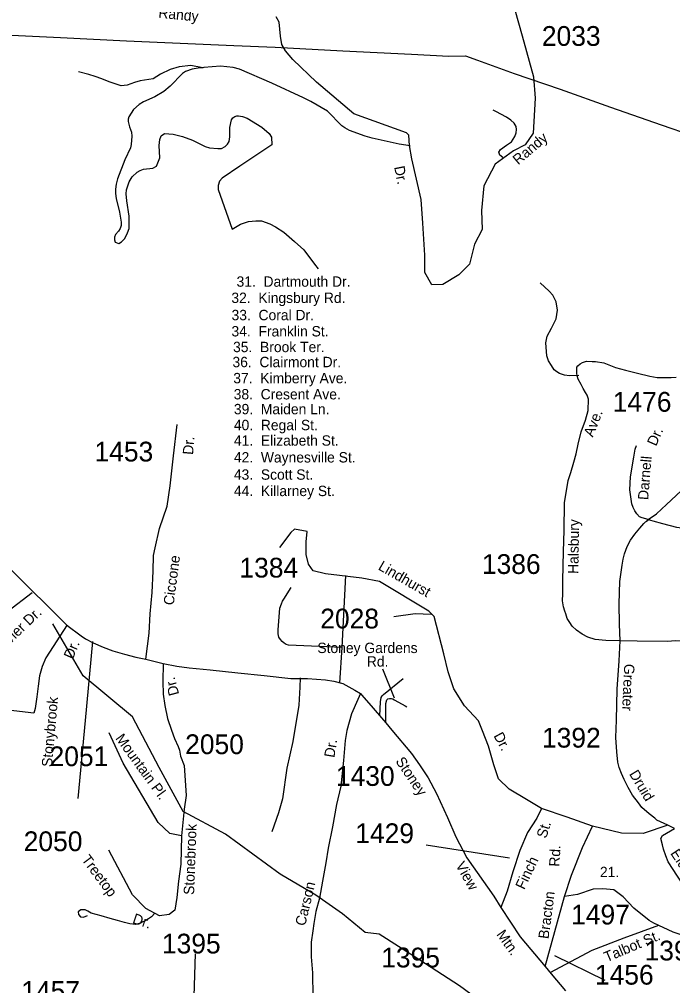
# Model space of a CAD drawing. Extents: x 884530 to 1028605, y 526725 to 653634.
# Drawn here: x 958822 to 962957, y 597349 to 603462 of the extents above; entities that cross this region are included whole.
import ezdxf

# ---------------------------------------------------------------- set-up
doc = ezdxf.new("R2010")
doc.units = 0
for name, color, linetype in [('Exist Hydrographic Creek Single Shore', 7, 'Continuous'), ('Exist Road Non-System Type 51', 7, 'Continuous'), ('Exist Road Non-System Type 51 Label', 7, 'Continuous'), ('Exist Road Secondary Type 51 Attributed', 7, 'Continuous'), ('Exist Road Secondary Type 51 Label', 7, 'Continuous'), ('Exist Road Secondary Type 51 Number Label', 7, 'Continuous'), ('Exist Utilities Electrical Transmission Line', 7, 'Continuous')]:
    doc.layers.add(name, color=color, linetype=linetype)

msp = doc.modelspace()

# ---------------------------------------------------------------- linework, layer by layer
at = {"layer": 'Exist Hydrographic Creek Single Shore'}
msp.add_lwpolyline([(963063.1, 595888.4), (962625.2, 596487.9), (962295.2, 596832.6), (962208.8, 596985.4), (962061.1, 597057.2), (961894.2, 597137.3), (961608.1, 597347.8), (961322, 597533.1), (961098.7, 597673.9), (961010.6, 597684.6), (960867.6, 597802.5), (960699.3, 597920.4), (960472.1, 598055.1), (960127.1, 598307.7), (959857.8, 598450.8), (959706.3, 598728.6), (959538, 599048.6), (959226.6, 599309.6), (959033.1, 599638)], dxfattribs=at)
at = {"layer": 'Exist Road Non-System Type 51'}
for p, q in [((962789.5, 600285.1), (962814.8, 600306.4)), ((960864.9, 599487.9), (960888.2, 599942.9)), ((960850.3, 599264.6), (960864.9, 599487.9))]:
    msp.add_line(p, q, dxfattribs=at)
for points in [[(959983.2, 603155.7), (959907.4, 603169.7), (959834.3, 603161.7), (959775.6, 603143.5), (959715.7, 603115.3), (959669.8, 603084.9), (959586.3, 603072.9), (959550.1, 603062.1), (959504.5, 603045.3), (959466.6, 603040.7), (959434.6, 603051.5), (959389.6, 603065.9), (959344.3, 603084.3), (959301.7, 603099.1), (959261.3, 603112.3), (959196.7, 603128.4)], [(959989.7, 603156.2), (959983.2, 603155.7), (959953.8, 603153), (959916.1, 603146.8), (959873.6, 603130.6), (959854.7, 603118.5), (959776.2, 603039.1), (959736.3, 603005.8), (959679.8, 602972), (959607.1, 602940.6), (959579.5, 602922.7), (959543.9, 602890.1), (959515.4, 602845.5), (959510.5, 602829.3), (959510.7, 602815.2), (959518.6, 602780.9), (959531, 602746.8), (959534.3, 602722.5), (959529.8, 602670.4), (959525, 602649.6), (959490.5, 602573.3), (959443.7, 602451.6), (959435.1, 602419.2), (959431.1, 602386.3), (959430.4, 602360.6), (959435, 602327.9), (959456, 602241.6), (959466.6, 602178.4), (959465.4, 602158.3), (959459.3, 602138.4), (959449.5, 602120.9), (959430.8, 602099.5), (959424.9, 602083.8), (959423.5, 602066.7), (959427.9, 602051.3), (959451.4, 602044.2), (959469.5, 602055.1), (959488.8, 602075.6), (959507.4, 602110.5), (959516.9, 602138.2), (959516.3, 602215.6), (959502, 602313.2), (959499.1, 602358.7), (959501.1, 602383.2), (959516.4, 602432.6), (959536.3, 602466.2), (959567.9, 602494.7), (959587, 602506), (959608.5, 602514.1), (959666.7, 602520.4), (959689, 602533.6), (959710.6, 602586.3), (959707.5, 602663.6), (959710.9, 602702.2), (959719.4, 602723.8), (959740.5, 602739.1), (959795.1, 602735.9), (959855.6, 602720.5), (959918.1, 602697.7), (959997.7, 602658.1), (960024.6, 602649.6), (960077.5, 602644.2), (960101.7, 602645), (960125.7, 602656.1), (960140, 602671.2), (960149.9, 602688.7), (960154.8, 602717.7), (960153.6, 602776.4), (960164.6, 602826.8), (960173.5, 602838.1), (960186.2, 602846), (960198.9, 602851.6), (960209.6, 602851.9), (960234.7, 602847.7), (960263.2, 602837.3), (960357.4, 602779.4), (960403.7, 602739.9), (960417.5, 602716.3), (960420.4, 602666.7), (960217.6, 602533.2), (960105.7, 602456.6), (960089.3, 602437.4), (960079.8, 602410.2), (960079.8, 602385.6), (960169.7, 602134.8)], [(961295.9, 602660.6), (961226.6, 602671.4), (961055.2, 602710.1), (961011.7, 602722.1), (960911.2, 602757.4), (960881.9, 602774.2), (960863.7, 602788.8), (960771.5, 602880.2), (960666.5, 602941.4), (960621, 602965.2), (960420.8, 603058.1), (960215.7, 603146), (960176, 603157.5), (960095, 603165.8), (959989.7, 603156.2)], [(961881.9, 602587.1), (961863.6, 602601.6), (961857.8, 602621.4), (961866.9, 602639.1), (961904.4, 602665.5), (961936.3, 602687.4), (961958.9, 602719.6), (961965.6, 602742.6), (961968.4, 602764.3), (961966.3, 602783.9), (961954.4, 602805.2), (961933.4, 602823.8), (961905, 602841.7), (961870.2, 602861.3), (961841.3, 602876.7), (961820.2, 602887)], [(960169.7, 602134.8), (960221.6, 602164.8), (960272, 602182.6), (960318.3, 602186.6), (960355.1, 602186.6), (960407, 602168.9), (960442.3, 602148.4), (960495.5, 602114.4), (960563.7, 602057.1), (960622.4, 602004), (960690.4, 601912.6), (960713.6, 601882.6)], [(962362.9, 601209.6), (962303.6, 601207.5), (962272.2, 601210.9), (962240.8, 601221.1), (962223, 601231.3), (962206.9, 601244.9), (962189.4, 601271.3), (962170.4, 601301.8), (962159.9, 601333.7), (962154.4, 601414.6), (962163.6, 601456.9), (962191.2, 601508.4), (962220.6, 601567.2), (962228.6, 601620.8), (962219.2, 601675.3), (962198.6, 601717.7), (962176.2, 601741.9), (962119.5, 601795.1)], [(958903.1, 599834.7), (958748.9, 599715), (958728.6, 599699.3), (958716.1, 599688.6), (958708.9, 599667.1), (958712.1, 599587.7), (958701.1, 599554.9), (958683.4, 599542.6), (958653.3, 599542.6), (958615.1, 599554.9)], [(960864.9, 599487.9), (960525.6, 599503.8), (960511, 599507.8), (960499.1, 599514.4), (960485.9, 599525), (960473.9, 599538.3), (960464.7, 599554.2), (960460.7, 599575.4), (960460.7, 599600.5), (960471.3, 599737.1), (960480.6, 599764.9), (960487.2, 599780.9), (960496.5, 599794.1), (960542.5, 599866.9)], [(961429.5, 599696.8), (961327.1, 599700), (961193.1, 599682.8)], [(959125.3, 599631.2), (958990.6, 599422), (958966.4, 599367.8), (958949.6, 599308.2), (958940.3, 599243.1), (958931.6, 599176.8), (958922.2, 599102.4), (958912.8, 599072.6), (958716.3, 599096.4)], [(959285.7, 599526.3), (959238.4, 599027.1), (959192.6, 598533.4)], [(960599.6, 599295.1), (960598.3, 599236.3), (960590.3, 599122.6), (960553.7, 598893.4), (960515.3, 598724.9), (960487.1, 598530.9), (960461.9, 598441.7), (960420.6, 598321.7)], [(961103.6, 599056.2), (961107.8, 599144), (961112.5, 599171.7), (961118.3, 599183.1), (961126.2, 599191.6), (961250.8, 599291.6)], [(959679.1, 597808.6), (959658.4, 597785.1), (959639.1, 597772), (959618.4, 597758.9), (959598.7, 597751.2), (959587.8, 597745.2), (959557.2, 597735.4), (959522.2, 597739.7), (959487.7, 597749), (959442.4, 597760.5), (959395.8, 597773.6), (959339, 597791.1), (959277.2, 597808.1), (959256.4, 597819.6), (959239, 597829.5), (959210.5, 597829.5), (959195.2, 597816.3), (959196.8, 597798.8), (959208.8, 597783.5), (959228, 597781.3), (959252.6, 597792.7)], [(962181.1, 597433.2), (962448, 597573.2), (962649.2, 597651.8), (962869.1, 597731.1)]]:
    msp.add_lwpolyline(points, dxfattribs=at)
at = {"layer": 'Exist Road Secondary Type 51 Attributed'}
msp.add_line((959622.7, 599413.4), (959733.3, 599386.2), dxfattribs=at)
for points in [[(961916.7, 603674.2), (962005.5, 603357.3), (962076.8, 603097.4), (962087, 602962.3), (962074.2, 602740.6), (962023.3, 602666.7), (961950.6, 602629.7), (961833.4, 602545.7), (961762.1, 602408.1), (961746.9, 602252.6), (961752, 602132.9), (961703.6, 602038.6), (961670.5, 601913.7), (961604.3, 601845), (961502.4, 601783.8), (961433.7, 601781.3), (961387.8, 601860.2), (961387.8, 601969.8), (961375.1, 602171.1), (961364.9, 602321.4), (961305.4, 602578.1), (961290.5, 602662.9), (961288, 602727.8), (961273, 602742.8), (960938.8, 602864.2), (960701.9, 603063.8), (960552.1, 603207.2), (960506.4, 603262.9), (960483.2, 603302), (960475.7, 603355.2), (960466.6, 603443.4), (960446.7, 603478.1)], [(962624.4, 599531), (962533.3, 599533.3), (962466.9, 599539.6), (962419.2, 599553.7), (962384, 599571.7), (962348, 599597.5), (962321.7, 599622.2), (962305.8, 599646.8), (962290.1, 599671.1), (962280.8, 599700.8), (962273.8, 599717.7), (962266.7, 599745.9), (962259.9, 599783.5), (962261.4, 599828.1), (962261.5, 599912.2), (962267, 600095), (962270.9, 600228), (962272.6, 600402.4), (962295.1, 600543.4), (962312.6, 600595.8), (962332.6, 600660.3), (962345.8, 600714), (962359.8, 600773.5), (962377.2, 600851.2), (962405.3, 600926.8), (962422.8, 600986.2), (962425.3, 601058), (962416.2, 601084.6), (962406.1, 601101), (962389.7, 601126.8), (962378.7, 601151.3), (962358.4, 601185.4), (962352.9, 601207.3), (962350.6, 601223.7), (962351.3, 601260.5), (962357.1, 601270), (962371.5, 601281.5), (962387.3, 601290.2), (962412.3, 601298.9), (962447.3, 601298.1), (962469.2, 601297.3), (962522.4, 601287.9), (962596.3, 601259.8), (962659.5, 601241.5), (962733.5, 601223.8), (962812.4, 601204.2), (962858.6, 601196.4), (962904.5, 601195.2), (962948.5, 601195.7), (962979.2, 601199)], [(962803.1, 600298.3), (962855, 600332.8), (962917.2, 600392.8), (963010.5, 600478.4), (963122.3, 600580), (963251.5, 600709.3), (963384.2, 600840.1), (963535.6, 600985.2), (963606, 601052.8), (963664.4, 601095.3)], [(959622.7, 599413.4), (959642.7, 599578.4), (959649.9, 599701.7), (959662.6, 599835.9), (959668.2, 599971.1), (959671.6, 600069.1), (959682.4, 600118.1), (959709.6, 600241.4), (959756.7, 600382), (959777.2, 600511), (959797.8, 600700.4), (959821.9, 600897.6)], [(962803.1, 600298.3), (962763.6, 600307.5), (962746.7, 600314.7), (962730.3, 600334.2), (962716.9, 600351.7), (962707.7, 600373.2), (962698.5, 600396.9), (962685.3, 600484.5), (962690.3, 600567.6), (962710.9, 600691.5), (962720.7, 600743.3), (962728.3, 600766.6)], [(962624.4, 599531), (962620.4, 599636), (962618.8, 599764.1), (962623.7, 599906), (962636.9, 600008.9), (962643.1, 600046.8), (962651.3, 600079.7), (962669.7, 600125.9), (962691.3, 600166.9), (962717.9, 600204.9), (962749.7, 600243.9), (962774.4, 600271.5), (962803.1, 600298.3)], [(962803.1, 600298.3), (962830.8, 600289.1), (962892.3, 600271.6), (962980.5, 600249), (963031.8, 600241.9)], [(962127.3, 598470.6), (962031.5, 598525.5), (961922.5, 598592.4), (961855.7, 598657.8), (961825.2, 598745), (961791.8, 598864.2), (961753, 598960.6), (961728.3, 599024.5), (961639.7, 599119), (961571.4, 599226.5), (961536.5, 599334.1), (961507.7, 599447.9), (961446.7, 599684.8), (961414.8, 599716.8), (961102.5, 599905.7), (960989.5, 599927.2), (960760, 599954.8), (960681.6, 599972.3), (960652.5, 600014.4), (960638, 600076.9), (960638, 600155.4), (960643.8, 600220.8), (960562.5, 600236.8), (960539.3, 600216.4), (960469.5, 600120.5)], [(958767.5, 599980.5), (959122.6, 599629.2), (959213.9, 599562.5), (959241.3, 599543.5), (959289.4, 599517.8), (959352.4, 599489.7), (959414, 599467.9), (959487.3, 599445.4), (959559.3, 599426.1), (959622.7, 599413.4)], [(962926.9, 598363.9), (962857.5, 598396.7), (962844, 598409.4), (962808.9, 598436.7), (962762.3, 598476.2), (962741.3, 598505.1), (962702.9, 598554.4), (962674.6, 598601.4), (962650.2, 598652.1), (962633.6, 598690.9), (962619, 598729.4), (962610, 598761.8), (962604.4, 598827.9), (962597.6, 598918.3), (962601.2, 599028.2), (962606.1, 599224.2), (962619, 599404.3), (962624.4, 599531)], [(963012.5, 599528.1), (962973.2, 599529.5), (962926.3, 599526.3), (962732.3, 599528.7), (962624.4, 599531)], [(959733.3, 599386.2), (959729.7, 599272), (959733.3, 599192.2), (959742.3, 599121.5), (959760.7, 599039.5), (959784.9, 598965.6), (959803.5, 598911.8), (959827.7, 598862.8), (959835.2, 598839.3), (959842.1, 598800.7), (959864.9, 598740.6), (959877, 598552.5), (959864.8, 598465.3), (959848.3, 598296.7)], [(959733.3, 599386.2), (959819.1, 599370.4), (959896.4, 599359), (960028.7, 599346.3), (960205.6, 599327.7), (960371.1, 599310), (960540.4, 599292), (960646.3, 599291.2), (960759.6, 599282.9), (960812.6, 599274.6), (960870.4, 599259.9), (960944.7, 599218.6), (960980.9, 599196.5)], [(960980.9, 599196.5), (960965.3, 599158.9), (960924.7, 599067.5), (960894, 598962.4), (960883.8, 598899.5), (960874, 598772.6), (960856.4, 598611.3), (960830.3, 598494), (960803.9, 598353.7), (960777.3, 598219.5), (960762.1, 598125.8), (960740.8, 598009.8), (960721.1, 597902.5), (960698.1, 597817.2), (960685.6, 597741.6), (960679.9, 597695.7), (960669.4, 597623.8), (960669.4, 597531.1), (960678.3, 597429.6), (960680, 597278.2)], [(960980.9, 599196.5), (960988.5, 599188.1), (961034, 599136.4), (961140.8, 599011.4)], [(961140.8, 599011.4), (961142.5, 599086.9), (961142, 599134.8), (961148.8, 599156.5), (961154.9, 599162.4), (961165.2, 599166), (961177.2, 599165.5), (961185, 599163.4), (961194.8, 599157), (961222.3, 599142), (961263.5, 599118.6), (961273.7, 599112.3)], [(961140.8, 599011.4), (961180.2, 598965.4), (961303.2, 598816.9), (961354.8, 598745), (961409.9, 598663.1), (961462.6, 598565.2), (961531.8, 598411.8), (961585.6, 598289.6), (961654.9, 598157.2), (961824.2, 597914.3), (961869.4, 597842.6)], [(959848.3, 598296.7), (959774.7, 598310.5), (959701.4, 598382.1), (959479, 598756.5), (959390.7, 598947.3)], [(962127.3, 598470.6), (962096.6, 598409.2), (962038.5, 598317.4), (961990.6, 598203.8), (961945.7, 598068.1), (961909.8, 597946.2), (961869.4, 597842.6)], [(962449.5, 598358.8), (962288.5, 598414.3), (962127.3, 598470.6)], [(962272.9, 597913.2), (962316.4, 598048.9), (962385.5, 598223.1), (962449.5, 598358.8)], [(962926.9, 598363.9), (962769.7, 598311.8), (962634.1, 598314.4), (962449.5, 598358.8)], [(963120.8, 597634.2), (963107.2, 597731.8), (963101.8, 597758), (963099.4, 597782.6), (963099.4, 597823.6), (963077.9, 597882.1), (963059.2, 597921.5), (963048.2, 597947.9), (963035.1, 597972.4), (962988.2, 598041.3), (962929.6, 598133.1), (962914.6, 598169.8), (962898.1, 598212.4), (962892.6, 598240.5), (962882.1, 598279.7), (962893.8, 598298.4), (962969.6, 598343.7)], [(962969.6, 598343.7), (962926.9, 598363.9)], [(959848.3, 598296.7), (959844, 598117.8), (959829.4, 598010.7), (959819.7, 597906.9), (959805.9, 597826.7), (959770.6, 597798.5), (959708.5, 597791.4), (959622.3, 597838), (959537.6, 597924.2), (959387.9, 598205.4)], [(963120.8, 597634.2), (962961.3, 597687.8), (962838, 597743.5), (962807.8, 597762), (962710.5, 597838.9), (962644, 597910.6), (962585.1, 597954.1), (962516, 597961.8), (962454.6, 597959.3), (962354.8, 597926), (962272.9, 597913.2)], [(962150, 597470.4), (962272.9, 597913.2)], [(961869.4, 597842.6), (961991.3, 597657.8), (962150, 597470.4)], [(962150, 597470.4), (962187.5, 597423.2), (962277.9, 597316.2)]]:
    msp.add_lwpolyline(points, dxfattribs=at)
at = {"layer": 'Exist Road Secondary Type 51 Label'}
for points in [[(961120.3, 599353.3), (961194.7, 599169.8)], [(961397.8, 598239.4), (961924.2, 598158.2)], [(962530.5, 597380.8), (962212.3, 597537.7)]]:
    msp.add_lwpolyline(points, dxfattribs=at)
at = {"layer": 'Exist Road Secondary Type 51 Number Label'}
msp.add_lwpolyline([(960059.5, 596652.4), (959913.9, 596809.9), (959937.5, 597550.1)], dxfattribs=at)
at = {"layer": 'Exist Utilities Electrical Transmission Line'}
msp.add_lwpolyline([(955307.7, 603568), (956720.1, 603442.6), (956940, 603435), (957407.7, 603414.8), (957815.3, 603398.8), (958187.1, 603383.9), (958772.6, 603361.7), (959082.4, 603346.9), (959499.9, 603326.5), (960179.5, 603297), (960441.1, 603285.9), (960868.8, 603263.1), (961304.2, 603242), (961539.8, 603227.8), (961646.1, 603230.1), (961721.2, 603203.6), (961954.3, 603119.4), (962245.2, 603019.4), (962563.4, 602906.1), (962883.9, 602795), (963277.4, 602659.3), (963386.1, 602621.5)], dxfattribs=at)

# ---------------------------------------------------------------- texts
at = {"layer": 'Exist Road Non-System Type 51 Label'}
for s, p in [('31.  Dartmouth Dr.', (960196.7, 601770)), ('32.  Kingsbury Rd.', (960164.1, 601667.2)), ('33.  Coral Dr.', (960165.1, 601558.3)), ('34.  Franklin St.', (960164.7, 601455.6)), ('35.  Brook Ter.', (960174.6, 601356.2)), ('36.  Clairmont Dr.', (960170.9, 601261.1)), ('37.  Kimberry Ave.', (960176.1, 601159.3)), ('38.  Cresent Ave.', (960178.7, 601057.4)), ('39.  Maiden Ln.', (960179.8, 600963.3)), ('40.  Regal St.', (960179.8, 600862.6)), ('41.  Elizabeth St.', (960179.8, 600764.7)), ('42.  Waynesville St.', (960179.8, 600658.3)), ('43.  Scott St.', (960179.8, 600549.2)), ('44.  Killarney St.', (960179.8, 600445.7))]:
    msp.add_text(s, height=65.617, dxfattribs=at).set_placement(p)
for s, rotation, p in [('Sevier Dr.', 43.60364, (958686.6, 599434.3)), ('Dr.', 66.65708, (959159.7, 599409.6)), ('Stonybrook', 84.93335, (959028, 598730.5)), ('Talbot St.', 22.91767, (962539.7, 597496.3))]:
    msp.add_text(s, height=65.62, rotation=rotation, dxfattribs=at).set_placement(p)
at = {"layer": 'Exist Road Secondary Type 51 Label'}
for s, height, rotation, p in [('Randy', 65.62, 354.35083, (959700, 603472)), ('Randy', 65.62, 40.32916, (961979.3, 602537.4)), ('Dr.', 65.62, 281.32399, (961193.9, 602527.5)), ('Ave.', 65.62, 68.43387, (962451.7, 600814.9)), ('Dr.', 65.62, 85.20209, (959921, 600705)), ('Dr.', 65.62, 65.98559, (962851.9, 600757.4)), ('Darnell', 65.62, 85.38746, (962801.9, 600419)), ('Halsbury', 65.62, 89.09531, (962359.9, 599953)), ('Ciccone', 65.62, 82.50715, (959798.5, 599752.6)), ('Lindhurst', 65.62, 330.19193, (961088.2, 599983.7)), ('Greater', 65.62, 267.40784, (962650.7, 599385.5)), ('Dr.', 65.62, 104.57753, (959834, 599192.7)), ('Mountain Pl.', 65.617, 305.96464, (959426.8, 598912.8)), ('Dr.', 65.62, 298.26699, (961821.6, 598930.1)), ('Dr.', 65.62, 80.58928, (960815.4, 598788.1)), ('Stoney', 65.62, 303.95213, (961200.3, 598768.8)), ('Druid', 65.62, 301.02873, (962679.6, 598688.6)), ('Stonebrook', 65.62, 87.84012, (959927.5, 597922.2)), ('St.', 65.62, 72.46074, (962156.3, 598276.5)), ('Treetop', 65.62, 306.84749, (959212, 598146)), ('Rd.', 65.62, 86.74468, (962239.9, 598100.2)), ('Elden', 65.62, 303.45514, (962940.1, 598186.3)), ('View', 65.62, 299.51921, (961580.7, 598111.2)), ('Finch', 65.62, 64.63354, (962017.7, 597951.9)), ('Carson', 65.62, 76.53758, (960630.6, 597722.7)), ('Bracton', 65.62, 82.21553, (962171.1, 597641.5)), ('Dr.', 65.62, 341.55094, (959533.6, 597745.6)), ('Mtn.', 65.62, 305.52589, (961838.7, 597672.9))]:
    msp.add_text(s, height=height, rotation=rotation, dxfattribs=at).set_placement(p)
for s, height, p in [('Stoney Gardens', 65.617, (960708.4, 599452.8)), ('Rd.', 65.62, (961021.5, 599366.8)), ('21.', 65.62, (962496.8, 598035.3))]:
    msp.add_text(s, height=height, dxfattribs=at).set_placement(p)
at = {"layer": 'Exist Road Secondary Type 51 Number Label'}
for s, p in [('2033', (962129.2, 603293.7)), ('1476', (962577.9, 600979.6)), ('1453', (959297.6, 600664.7)), ('1386', (961749.7, 599953.2)), ('1384', (960214.9, 599930.5)), ('2028', (960726.5, 599608.6)), ('1392', (962130, 598854.8)), ('2050', (959871.4, 598813.6)), ('2051', (959013.2, 598737.4)), ('1430', (960825.6, 598612.6)), ('1429', (960948.3, 598250.6)), ('2050', (958849.5, 598199.9)), ('1497', (962314.4, 597736.1)), ('1395', (959724.4, 597552.5)), ('1393', (962779.2, 597508.5)), ('1395', (961112.6, 597464.3)), ('1456', (962465, 597355.6)), ('1457', (958834.2, 597253.1))]:
    msp.add_text(s, height=125, dxfattribs=at).set_placement(p)

doc.saveas('drawing.dxf')
